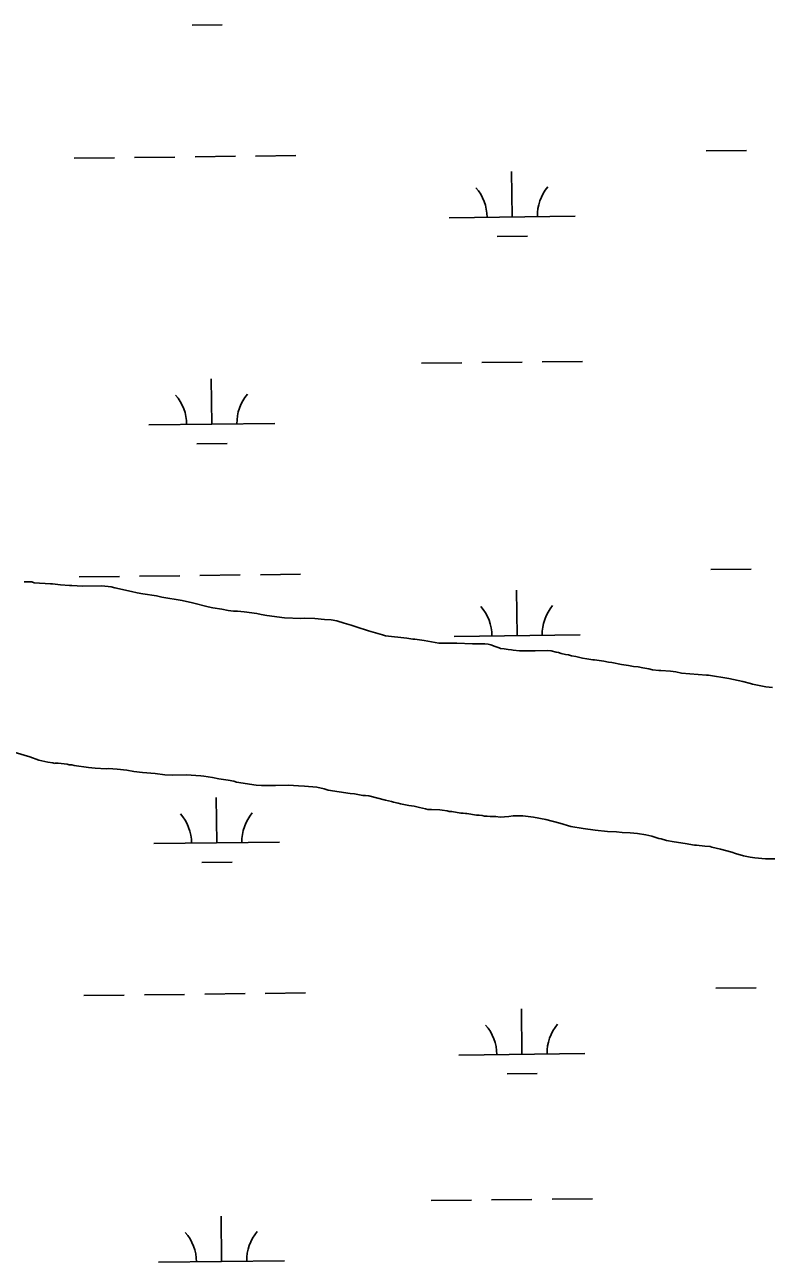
# Model space of a CAD drawing. Extents: x 3684037 to 3722149, y 433263 to 459021.
# Drawn here: x 3689130 to 3689719, y 446621 to 447605 of the extents above; entities that cross this region are included whole.
import ezdxf

# ---------------------------------------------------------------- set-up
doc = ezdxf.new("R2010")
doc.units = 0
doc.layers.add('V-TOPO-SHOR', color=7, linetype='Continuous')
doc.layers.add('V-WETL-SWMP', color=7, linetype='Continuous')

msp = doc.modelspace()

# ---------------------------------------------------------------- linework, layer by layer
at = {"layer": 'V-TOPO-SHOR'}
for p, q in [((3689135.59, 447161.75), (3689129.43, 447161.98)), ((3689137.47, 447160.96), (3689135.59, 447161.75)), ((3689150.33, 447160.24), (3689137.47, 447160.96)), ((3689151.93, 447160.25), (3689150.33, 447160.24)), ((3689158.36, 447159.49), (3689151.93, 447160.25)), ((3689165.6, 447159), (3689158.36, 447159.49)), ((3689167.47, 447159.01), (3689165.6, 447159)), ((3689175.77, 447158.53), (3689167.47, 447159.01)), ((3689191.3, 447158.63), (3689175.77, 447158.53)), ((3689198.54, 447157.87), (3689191.3, 447158.63)), ((3689201.49, 447157.08), (3689198.54, 447157.87)), ((3689214.89, 447154.22), (3689201.49, 447157.08)), ((3689219.18, 447153.18), (3689214.89, 447154.22)), ((3689223.74, 447152.41), (3689219.18, 447153.18)), ((3689234.73, 447150.87), (3689223.74, 447152.41)), ((3689238.75, 447149.82), (3689234.73, 447150.87)), ((3689255.1, 447146.98), (3689238.75, 447149.82)), ((3689263.15, 447145.16), (3689255.1, 447146.98)), ((3689275.75, 447142.03), (3689263.15, 447145.16)), ((3689279.5, 447141.25), (3689275.75, 447142.03)), ((3689286.47, 447140.22), (3689279.5, 447141.25)), ((3689291.57, 447139.18), (3689286.47, 447140.22)), ((3689295.85, 447138.67), (3689291.57, 447139.18)), ((3689299.07, 447138.69), (3689295.85, 447138.67)), ((3689304.16, 447137.92), (3689299.07, 447138.69)), ((3689314.34, 447136.65), (3689304.16, 447137.92)), ((3689317.83, 447135.87), (3689314.34, 447136.65)), ((3689322.38, 447135.09), (3689317.83, 447135.87)), ((3689336.32, 447133.31), (3689322.38, 447135.09)), ((3689349.17, 447132.85), (3689336.32, 447133.31)), ((3689351.85, 447133.14), (3689349.17, 447132.85)), ((3689360.42, 447132.66), (3689351.85, 447133.14)), ((3689368.19, 447131.9), (3689360.42, 447132.66)), ((3689373.28, 447131.67), (3689368.19, 447131.9)), ((3689377.83, 447130.89), (3689373.28, 447131.67)), ((3689383.74, 447129.06), (3689377.83, 447130.89)), ((3689389.37, 447127.49), (3689383.74, 447129.06)), ((3689393.13, 447126.17), (3689389.37, 447127.49)), ((3689403.05, 447123.02), (3689393.13, 447126.17)), ((3689414.05, 447119.88), (3689403.05, 447123.02)), ((3689416.47, 447119.09), (3689414.05, 447119.88)), ((3689433.35, 447117.06), (3689416.47, 447119.09)), ((3689438.17, 447116.28), (3689433.35, 447117.06)), ((3689439.78, 447116.29), (3689438.17, 447116.28)), ((3689447.28, 447115.27), (3689439.78, 447116.29)), ((3689458.81, 447113.2), (3689447.28, 447115.27)), ((3689473.27, 447113.03), (3689458.81, 447113.2)), ((3689485.59, 447112.57), (3689473.27, 447113.03)), ((3689495.49, 447112.63), (3689485.59, 447112.57)), ((3689498.17, 447112.38), (3689495.49, 447112.63)), ((3689500.32, 447111.86), (3689498.17, 447112.38)), ((3689503.54, 447110.54), (3689500.32, 447111.86)), ((3689506.76, 447109.49), (3689503.54, 447110.54)), ((3689507.83, 447108.96), (3689506.76, 447109.49)), ((3689510.78, 447108.71), (3689507.83, 447108.96)), ((3689514, 447108.2), (3689510.78, 447108.71)), ((3689516.68, 447107.95), (3689514, 447108.2)), ((3689518.02, 447107.69), (3689516.68, 447107.95)), ((3689522.84, 447107.18), (3689518.02, 447107.69)), ((3689528.2, 447106.95), (3689522.84, 447107.18)), ((3689535.42, 447107), (3689528.2, 447106.95)), ((3689545.33, 447107.33), (3689535.42, 447107)), ((3689548.01, 447107.08), (3689545.33, 447107.33)), ((3689552.03, 447106.03), (3689548.01, 447107.08)), ((3689553.91, 447105.77), (3689552.03, 447106.03)), ((3689556.05, 447104.98), (3689553.91, 447105.77)), ((3689559.54, 447104.2), (3689556.05, 447104.98)), ((3689561.95, 447103.95), (3689559.54, 447104.2)), ((3689564.37, 447103.16), (3689561.95, 447103.95)), ((3689567.58, 447102.65), (3689564.37, 447103.16)), ((3689572.95, 447101.34), (3689567.58, 447102.65)), ((3689576.43, 447100.83), (3689572.95, 447101.34)), ((3689581.26, 447099.79), (3689576.43, 447100.83)), ((3689582.6, 447099.8), (3689581.26, 447099.79)), ((3689589.83, 447098.77), (3689582.6, 447099.8)), ((3689593.58, 447097.99), (3689589.83, 447098.77)), ((3689596.26, 447097.74), (3689593.58, 447097.99)), ((3689604.04, 447096.19), (3689596.26, 447097.74)), ((3689609.67, 447095.42), (3689604.04, 447096.19)), ((3689613.42, 447094.64), (3689609.67, 447095.42)), ((3689617.17, 447094.4), (3689613.42, 447094.64)), ((3689620.92, 447093.62), (3689617.17, 447094.4)), ((3689625.75, 447092.84), (3689620.92, 447093.62)), ((3689628.7, 447092.06), (3689625.75, 447092.84)), ((3689633.52, 447091.55), (3689628.7, 447092.06)), ((3689635.13, 447091.3), (3689633.52, 447091.55)), ((3689642.9, 447090.81), (3689635.13, 447091.3)), ((3689647.18, 447090.3), (3689642.9, 447090.81)), ((3689651.74, 447089.26), (3689647.18, 447090.3)), ((3689671.57, 447087.78), (3689651.74, 447089.26)), ((3689673.17, 447087.79), (3689671.57, 447087.78)), ((3689689.26, 447084.95), (3689673.17, 447087.79)), ((3689700.25, 447082.61), (3689689.26, 447084.95)), ((3689706.42, 447081.04), (3689700.25, 447082.61)), ((3689708.03, 447080.51), (3689706.42, 447081.04)), ((3689718.75, 447078.44), (3689708.03, 447080.51)), ((3689723.84, 447077.94), (3689718.75, 447078.44)), ((3689122.38, 447026.35), (3689133.91, 447022.95)), ((3689133.91, 447022.95), (3689141.16, 447020.32)), ((3689141.16, 447020.32), (3689148.4, 447018.49)), ((3689148.4, 447018.49), (3689152.42, 447017.98)), ((3689152.42, 447017.98), (3689153.5, 447017.45)), ((3689153.5, 447017.45), (3689153.76, 447017.72)), ((3689153.76, 447017.72), (3689156.44, 447017.73)), ((3689156.44, 447017.73), (3689163.67, 447016.98)), ((3689163.67, 447016.98), (3689165.28, 447016.45)), ((3689165.28, 447016.45), (3689167.42, 447016.47)), ((3689167.42, 447016.47), (3689169.3, 447015.94)), ((3689169.3, 447015.94), (3689180.56, 447014.41)), ((3689180.56, 447014.41), (3689185.92, 447013.91)), ((3689185.92, 447013.91), (3689194.75, 447013.43)), ((3689194.75, 447013.43), (3689196.63, 447013.44)), ((3689196.63, 447013.44), (3689203.33, 447012.95)), ((3689203.33, 447012.95), (3689211.1, 447012.19)), ((3689211.1, 447012.19), (3689216.73, 447011.16)), ((3689216.73, 447011.16), (3689223.42, 447010.4)), ((3689223.42, 447010.4), (3689233.6, 447009.66)), ((3689233.6, 447009.66), (3689241.37, 447008.64)), ((3689241.37, 447008.64), (3689247, 447008.4)), ((3689247, 447008.4), (3689258.24, 447008.48)), ((3689258.24, 447008.48), (3689269.76, 447007.75)), ((3689269.76, 447007.75), (3689272.17, 447007.49)), ((3689272.17, 447007.49), (3689279.14, 447006.47)), ((3689279.14, 447006.47), (3689284.24, 447005.43)), ((3689284.24, 447005.43), (3689291.47, 447004.4)), ((3689291.47, 447004.4), (3689296.03, 447003.63)), ((3689296.03, 447003.63), (3689298.17, 447002.84)), ((3689298.17, 447002.84), (3689313.72, 447000.26)), ((3689313.72, 447000.26), (3689318.01, 447000.02)), ((3689318.01, 447000.02), (3689329.25, 447000.09)), ((3689329.25, 447000.09), (3689339.42, 447000.42)), ((3689339.42, 447000.42), (3689347.46, 446999.67)), ((3689347.46, 446999.67), (3689352.28, 446999.43)), ((3689352.28, 446999.43), (3689361.93, 446998.69)), ((3689361.93, 446998.69), (3689367.83, 446997.39)), ((3689367.83, 446997.39), (3689371.04, 446996.34)), ((3689371.04, 446996.34), (3689388.47, 446993.77)), ((3689388.47, 446993.77), (3689391.95, 446993.53)), ((3689391.95, 446993.53), (3689398.65, 446992.23)), ((3689398.65, 446992.23), (3689400.52, 446992.24)), ((3689400.52, 446992.24), (3689403.2, 446991.72)), ((3689403.2, 446991.72), (3689416.61, 446988.33)), ((3689416.61, 446988.33), (3689421.17, 446987.29)), ((3689421.17, 446987.29), (3689422.78, 446986.76)), ((3689422.78, 446986.76), (3689426.54, 446985.98)), ((3689426.54, 446985.98), (3689428.41, 446985.46)), ((3689428.41, 446985.46), (3689435.12, 446984.16)), ((3689435.12, 446984.16), (3689439.4, 446983.65)), ((3689439.4, 446983.65), (3689443.43, 446982.61)), ((3689443.43, 446982.61), (3689448.25, 446981.57)), ((3689448.25, 446981.57), (3689450.13, 446981.05)), ((3689450.13, 446981.05), (3689453.07, 446981.06)), ((3689453.07, 446981.06), (3689459.77, 446980.84)), ((3689459.77, 446980.84), (3689461.65, 446980.58)), ((3689461.65, 446980.58), (3689465.4, 446979.8)), ((3689465.4, 446979.8), (3689467.01, 446979.28)), ((3689467.01, 446979.28), (3689469.15, 446979.29)), ((3689469.15, 446979.29), (3689476.39, 446978)), ((3689476.39, 446978), (3689478.26, 446978.01)), ((3689478.26, 446978.01), (3689480.14, 446977.76)), ((3689480.14, 446977.76), (3689481.21, 446977.76)), ((3689481.21, 446977.76), (3689488.71, 446976.47)), ((3689488.71, 446976.47), (3689490.86, 446976.48)), ((3689490.86, 446976.48), (3689493.27, 446976.23)), ((3689493.27, 446976.23), (3689495.15, 446975.71)), ((3689495.15, 446975.71), (3689497.29, 446975.72)), ((3689497.29, 446975.72), (3689499.7, 446975.47)), ((3689499.7, 446975.47), (3689504.25, 446975.5)), ((3689504.25, 446975.5), (3689507.73, 446974.99)), ((3689507.73, 446974.99), (3689514.43, 446975.3)), ((3689514.43, 446975.3), (3689517.9, 446975.85)), ((3689517.9, 446975.85), (3689525.67, 446975.9)), ((3689525.67, 446975.9), (3689533.98, 446974.88)), ((3689533.98, 446974.88), (3689543.89, 446973.07)), ((3689543.89, 446973.07), (3689554.89, 446970.2)), ((3689554.89, 446970.2), (3689563.74, 446967.58)), ((3689563.74, 446967.58), (3689573.66, 446965.77)), ((3689573.66, 446965.77), (3689583.04, 446964.49)), ((3689583.04, 446964.49), (3689592.95, 446963.48)), ((3689592.95, 446963.48), (3689599.92, 446963.25)), ((3689599.92, 446963.25), (3689604.47, 446962.75)), ((3689604.47, 446962.75), (3689610.9, 446962.52)), ((3689610.9, 446962.52), (3689616.79, 446962.02)), ((3689616.79, 446962.02), (3689623.23, 446960.99)), ((3689623.23, 446960.99), (3689628.05, 446959.69)), ((3689628.05, 446959.69), (3689633.69, 446957.85)), ((3689633.69, 446957.85), (3689635.56, 446957.59)), ((3689635.56, 446957.59), (3689639.59, 446956.28)), ((3689639.59, 446956.28), (3689645.75, 446955.25)), ((3689645.75, 446955.25), (3689654.6, 446953.96)), ((3689654.6, 446953.96), (3689661.83, 446952.67)), ((3689661.83, 446952.67), (3689663.44, 446952.68)), ((3689663.44, 446952.68), (3689670.14, 446951.92)), ((3689670.14, 446951.92), (3689674.43, 446951.68)), ((3689674.43, 446951.68), (3689675.77, 446951.15)), ((3689675.77, 446951.15), (3689682.74, 446949.59)), ((3689682.74, 446949.59), (3689691.59, 446946.97)), ((3689691.59, 446946.97), (3689694.54, 446945.92)), ((3689694.54, 446945.92), (3689700.98, 446944.08)), ((3689700.98, 446944.08), (3689706.07, 446943.04)), ((3689706.07, 446943.04), (3689709.83, 446942.53)), ((3689709.83, 446942.53), (3689718.4, 446941.78)), ((3689718.4, 446941.78), (3689737.68, 446941.91))]:
    msp.add_line(p, q, dxfattribs=at)
at = {"layer": 'V-WETL-SWMP'}
for p, q in [((3689262.89, 447604.23), (3689286.89, 447604.51)), ((3689671.14, 447504.33), (3689703.14, 447504.7)), ((3689169.27, 447498.49), (3689201.27, 447498.86)), ((3689217.27, 447499.05), (3689249.26, 447499.42)), ((3689265.26, 447499.61), (3689297.26, 447499.98)), ((3689313.26, 447500.17), (3689345.26, 447500.54)), ((3689517.15, 447451.79), (3689516.73, 447487.79)), ((3689467.16, 447451.21), (3689567.15, 447452.38)), ((3689505.33, 447436.23), (3689529.33, 447436.5)), ((3689445.09, 447335.52), (3689477.09, 447335.89)), ((3689493.09, 447336.07), (3689525.09, 447336.45)), ((3689541.09, 447336.63), (3689573.08, 447337.01)), ((3689278.58, 447287.15), (3689278.16, 447323.14)), ((3689228.58, 447286.56), (3689328.58, 447287.73)), ((3689266.76, 447271.58), (3689290.76, 447271.86)), ((3689675.01, 447171.68), (3689707.01, 447172.05)), ((3689135.59, 447161.75), (3689129.43, 447161.98)), ((3689137.47, 447160.96), (3689135.59, 447161.75)), ((3689150.33, 447160.24), (3689137.47, 447160.96)), ((3689173.14, 447165.84), (3689205.14, 447166.21)), ((3689221.14, 447166.4), (3689253.13, 447166.77)), ((3689269.13, 447166.96), (3689301.13, 447167.33)), ((3689317.13, 447167.52), (3689349.13, 447167.89)), ((3689151.93, 447160.25), (3689150.33, 447160.24)), ((3689158.36, 447159.49), (3689151.93, 447160.25)), ((3689165.6, 447159), (3689158.36, 447159.49)), ((3689167.47, 447159.01), (3689165.6, 447159)), ((3689175.77, 447158.53), (3689167.47, 447159.01)), ((3689191.3, 447158.63), (3689175.77, 447158.53)), ((3689198.54, 447157.87), (3689191.3, 447158.63)), ((3689201.49, 447157.08), (3689198.54, 447157.87)), ((3689214.89, 447154.22), (3689201.49, 447157.08)), ((3689219.18, 447153.18), (3689214.89, 447154.22)), ((3689223.74, 447152.41), (3689219.18, 447153.18)), ((3689234.73, 447150.87), (3689223.74, 447152.41)), ((3689238.75, 447149.82), (3689234.73, 447150.87)), ((3689521.02, 447119.14), (3689520.6, 447155.14)), ((3689255.1, 447146.98), (3689238.75, 447149.82)), ((3689263.15, 447145.16), (3689255.1, 447146.98)), ((3689275.75, 447142.03), (3689263.15, 447145.16)), ((3689279.5, 447141.25), (3689275.75, 447142.03)), ((3689286.47, 447140.22), (3689279.5, 447141.25)), ((3689291.57, 447139.18), (3689286.47, 447140.22)), ((3689295.85, 447138.67), (3689291.57, 447139.18)), ((3689299.07, 447138.69), (3689295.85, 447138.67)), ((3689304.16, 447137.92), (3689299.07, 447138.69)), ((3689314.34, 447136.65), (3689304.16, 447137.92)), ((3689317.83, 447135.87), (3689314.34, 447136.65)), ((3689322.38, 447135.09), (3689317.83, 447135.87)), ((3689336.32, 447133.31), (3689322.38, 447135.09)), ((3689349.17, 447132.85), (3689336.32, 447133.31)), ((3689351.85, 447133.14), (3689349.17, 447132.85)), ((3689360.42, 447132.66), (3689351.85, 447133.14)), ((3689368.19, 447131.9), (3689360.42, 447132.66)), ((3689373.28, 447131.67), (3689368.19, 447131.9)), ((3689377.83, 447130.89), (3689373.28, 447131.67)), ((3689383.74, 447129.06), (3689377.83, 447130.89)), ((3689389.37, 447127.49), (3689383.74, 447129.06)), ((3689393.13, 447126.17), (3689389.37, 447127.49)), ((3689403.05, 447123.02), (3689393.13, 447126.17)), ((3689414.05, 447119.88), (3689403.05, 447123.02)), ((3689416.47, 447119.09), (3689414.05, 447119.88)), ((3689433.35, 447117.06), (3689416.47, 447119.09)), ((3689438.17, 447116.28), (3689433.35, 447117.06)), ((3689439.78, 447116.29), (3689438.17, 447116.28)), ((3689447.28, 447115.27), (3689439.78, 447116.29)), ((3689458.81, 447113.2), (3689447.28, 447115.27)), ((3689473.27, 447113.03), (3689458.81, 447113.2)), ((3689471.03, 447118.56), (3689571.02, 447119.72)), ((3689485.59, 447112.57), (3689473.27, 447113.03)), ((3689495.49, 447112.63), (3689485.59, 447112.57)), ((3689498.17, 447112.38), (3689495.49, 447112.63)), ((3689500.32, 447111.86), (3689498.17, 447112.38)), ((3689503.54, 447110.54), (3689500.32, 447111.86)), ((3689506.76, 447109.49), (3689503.54, 447110.54)), ((3689507.83, 447108.96), (3689506.76, 447109.49)), ((3689510.78, 447108.71), (3689507.83, 447108.96)), ((3689514, 447108.2), (3689510.78, 447108.71)), ((3689516.68, 447107.95), (3689514, 447108.2)), ((3689518.02, 447107.69), (3689516.68, 447107.95)), ((3689522.84, 447107.18), (3689518.02, 447107.69)), ((3689528.2, 447106.95), (3689522.84, 447107.18)), ((3689535.42, 447107), (3689528.2, 447106.95)), ((3689545.33, 447107.33), (3689535.42, 447107)), ((3689548.01, 447107.08), (3689545.33, 447107.33)), ((3689552.03, 447106.03), (3689548.01, 447107.08)), ((3689553.91, 447105.77), (3689552.03, 447106.03)), ((3689556.05, 447104.98), (3689553.91, 447105.77)), ((3689559.54, 447104.2), (3689556.05, 447104.98)), ((3689561.95, 447103.95), (3689559.54, 447104.2)), ((3689564.37, 447103.16), (3689561.95, 447103.95)), ((3689567.58, 447102.65), (3689564.37, 447103.16)), ((3689572.95, 447101.34), (3689567.58, 447102.65)), ((3689576.43, 447100.83), (3689572.95, 447101.34)), ((3689581.26, 447099.79), (3689576.43, 447100.83)), ((3689582.6, 447099.8), (3689581.26, 447099.79)), ((3689589.83, 447098.77), (3689582.6, 447099.8)), ((3689593.58, 447097.99), (3689589.83, 447098.77)), ((3689596.26, 447097.74), (3689593.58, 447097.99)), ((3689604.04, 447096.19), (3689596.26, 447097.74)), ((3689609.67, 447095.42), (3689604.04, 447096.19)), ((3689613.42, 447094.64), (3689609.67, 447095.42)), ((3689617.17, 447094.4), (3689613.42, 447094.64)), ((3689620.92, 447093.62), (3689617.17, 447094.4)), ((3689625.75, 447092.84), (3689620.92, 447093.62)), ((3689628.7, 447092.06), (3689625.75, 447092.84)), ((3689633.52, 447091.55), (3689628.7, 447092.06)), ((3689635.13, 447091.3), (3689633.52, 447091.55)), ((3689642.9, 447090.81), (3689635.13, 447091.3)), ((3689647.18, 447090.3), (3689642.9, 447090.81)), ((3689651.74, 447089.26), (3689647.18, 447090.3)), ((3689671.57, 447087.78), (3689651.74, 447089.26)), ((3689673.17, 447087.79), (3689671.57, 447087.78)), ((3689689.26, 447084.95), (3689673.17, 447087.79)), ((3689700.25, 447082.61), (3689689.26, 447084.95)), ((3689706.42, 447081.04), (3689700.25, 447082.61)), ((3689708.03, 447080.51), (3689706.42, 447081.04)), ((3689718.75, 447078.44), (3689708.03, 447080.51)), ((3689723.84, 447077.94), (3689718.75, 447078.44)), ((3689122.38, 447026.35), (3689133.91, 447022.95)), ((3689133.91, 447022.95), (3689141.16, 447020.32)), ((3689141.16, 447020.32), (3689148.4, 447018.49)), ((3689148.4, 447018.49), (3689152.42, 447017.98)), ((3689152.42, 447017.98), (3689153.5, 447017.45)), ((3689153.5, 447017.45), (3689153.76, 447017.72)), ((3689153.76, 447017.72), (3689156.44, 447017.73)), ((3689156.44, 447017.73), (3689163.67, 447016.98)), ((3689163.67, 447016.98), (3689165.28, 447016.45)), ((3689165.28, 447016.45), (3689167.42, 447016.47)), ((3689167.42, 447016.47), (3689169.3, 447015.94)), ((3689169.3, 447015.94), (3689180.56, 447014.41)), ((3689180.56, 447014.41), (3689185.92, 447013.91)), ((3689185.92, 447013.91), (3689194.75, 447013.43)), ((3689194.75, 447013.43), (3689196.63, 447013.44)), ((3689196.63, 447013.44), (3689203.33, 447012.95)), ((3689203.33, 447012.95), (3689211.1, 447012.19)), ((3689211.1, 447012.19), (3689216.73, 447011.16)), ((3689216.73, 447011.16), (3689223.42, 447010.4)), ((3689223.42, 447010.4), (3689233.6, 447009.66)), ((3689233.6, 447009.66), (3689241.37, 447008.64)), ((3689241.37, 447008.64), (3689247, 447008.4)), ((3689247, 447008.4), (3689258.24, 447008.48)), ((3689258.24, 447008.48), (3689269.76, 447007.75)), ((3689269.76, 447007.75), (3689272.17, 447007.49)), ((3689272.17, 447007.49), (3689279.14, 447006.47)), ((3689279.14, 447006.47), (3689284.24, 447005.43)), ((3689284.24, 447005.43), (3689291.47, 447004.4)), ((3689291.47, 447004.4), (3689296.03, 447003.63)), ((3689296.03, 447003.63), (3689298.17, 447002.84)), ((3689298.17, 447002.84), (3689313.72, 447000.26)), ((3689313.72, 447000.26), (3689318.01, 447000.02)), ((3689318.01, 447000.02), (3689329.25, 447000.09)), ((3689329.25, 447000.09), (3689339.42, 447000.42)), ((3689339.42, 447000.42), (3689347.46, 446999.67)), ((3689347.46, 446999.67), (3689352.28, 446999.43)), ((3689352.28, 446999.43), (3689361.93, 446998.69)), ((3689361.93, 446998.69), (3689367.83, 446997.39)), ((3689367.83, 446997.39), (3689371.04, 446996.34)), ((3689371.04, 446996.34), (3689388.47, 446993.77)), ((3689388.47, 446993.77), (3689391.95, 446993.53)), ((3689391.95, 446993.53), (3689398.65, 446992.23)), ((3689282.45, 446954.5), (3689282.03, 446990.49)), ((3689398.65, 446992.23), (3689400.52, 446992.24)), ((3689400.52, 446992.24), (3689403.2, 446991.72)), ((3689403.2, 446991.72), (3689416.61, 446988.33)), ((3689416.61, 446988.33), (3689421.17, 446987.29)), ((3689421.17, 446987.29), (3689422.78, 446986.76)), ((3689422.78, 446986.76), (3689426.54, 446985.98)), ((3689426.54, 446985.98), (3689428.41, 446985.46)), ((3689428.41, 446985.46), (3689435.12, 446984.16)), ((3689435.12, 446984.16), (3689439.4, 446983.65)), ((3689439.4, 446983.65), (3689443.43, 446982.61)), ((3689443.43, 446982.61), (3689448.25, 446981.57)), ((3689448.25, 446981.57), (3689450.13, 446981.05)), ((3689450.13, 446981.05), (3689453.07, 446981.06)), ((3689453.07, 446981.06), (3689459.77, 446980.84)), ((3689459.77, 446980.84), (3689461.65, 446980.58)), ((3689461.65, 446980.58), (3689465.4, 446979.8)), ((3689465.4, 446979.8), (3689467.01, 446979.28)), ((3689467.01, 446979.28), (3689469.15, 446979.29)), ((3689469.15, 446979.29), (3689476.39, 446978)), ((3689476.39, 446978), (3689478.26, 446978.01)), ((3689478.26, 446978.01), (3689480.14, 446977.76)), ((3689480.14, 446977.76), (3689481.21, 446977.76)), ((3689481.21, 446977.76), (3689488.71, 446976.47)), ((3689488.71, 446976.47), (3689490.86, 446976.48)), ((3689490.86, 446976.48), (3689493.27, 446976.23)), ((3689493.27, 446976.23), (3689495.15, 446975.71)), ((3689495.15, 446975.71), (3689497.29, 446975.72)), ((3689497.29, 446975.72), (3689499.7, 446975.47)), ((3689499.7, 446975.47), (3689504.25, 446975.5)), ((3689504.25, 446975.5), (3689507.73, 446974.99)), ((3689507.73, 446974.99), (3689514.43, 446975.3)), ((3689514.43, 446975.3), (3689517.9, 446975.85)), ((3689517.9, 446975.85), (3689525.67, 446975.9)), ((3689525.67, 446975.9), (3689533.98, 446974.88)), ((3689533.98, 446974.88), (3689543.89, 446973.07)), ((3689543.89, 446973.07), (3689554.89, 446970.2)), ((3689554.89, 446970.2), (3689563.74, 446967.58)), ((3689563.74, 446967.58), (3689573.66, 446965.77)), ((3689573.66, 446965.77), (3689583.04, 446964.49)), ((3689583.04, 446964.49), (3689592.95, 446963.48)), ((3689232.45, 446953.91), (3689332.44, 446955.08)), ((3689592.95, 446963.48), (3689599.92, 446963.25)), ((3689599.92, 446963.25), (3689604.47, 446962.75)), ((3689604.47, 446962.75), (3689610.9, 446962.52)), ((3689610.9, 446962.52), (3689616.79, 446962.02)), ((3689616.79, 446962.02), (3689623.23, 446960.99)), ((3689623.23, 446960.99), (3689628.05, 446959.69)), ((3689628.05, 446959.69), (3689633.69, 446957.85)), ((3689633.69, 446957.85), (3689635.56, 446957.59)), ((3689635.56, 446957.59), (3689639.59, 446956.28)), ((3689639.59, 446956.28), (3689645.75, 446955.25)), ((3689645.75, 446955.25), (3689654.6, 446953.96)), ((3689654.6, 446953.96), (3689661.83, 446952.67)), ((3689661.83, 446952.67), (3689663.44, 446952.68)), ((3689663.44, 446952.68), (3689670.14, 446951.92)), ((3689670.14, 446951.92), (3689674.43, 446951.68)), ((3689674.43, 446951.68), (3689675.77, 446951.15)), ((3689675.77, 446951.15), (3689682.74, 446949.59)), ((3689682.74, 446949.59), (3689691.59, 446946.97)), ((3689691.59, 446946.97), (3689694.54, 446945.92)), ((3689694.54, 446945.92), (3689700.98, 446944.08)), ((3689270.63, 446938.93), (3689294.63, 446939.21)), ((3689700.98, 446944.08), (3689706.07, 446943.04)), ((3689706.07, 446943.04), (3689709.83, 446942.53)), ((3689709.83, 446942.53), (3689718.4, 446941.78)), ((3689718.4, 446941.78), (3689737.68, 446941.91)), ((3689678.88, 446839.03), (3689710.88, 446839.4)), ((3689177.01, 446833.19), (3689209.01, 446833.56)), ((3689225, 446833.75), (3689257, 446834.12)), ((3689273, 446834.31), (3689305, 446834.68)), ((3689321, 446834.87), (3689353, 446835.24)), ((3689524.89, 446786.49), (3689524.47, 446822.49)), ((3689474.89, 446785.91), (3689574.89, 446787.07)), ((3689513.07, 446770.92), (3689537.07, 446771.2)), ((3689452.83, 446670.21), (3689484.83, 446670.59)), ((3689500.83, 446670.77), (3689532.83, 446671.15)), ((3689548.82, 446671.33), (3689580.82, 446671.7)), ((3689286.32, 446621.84), (3689285.9, 446657.84)), ((3689236.32, 446621.26), (3689336.32, 446622.43))]:
    msp.add_line(p, q, dxfattribs=at)
for centre, start, end in [((3689572.39, 447452.91), 139.89486, 181.43852), ((3689461.91, 447451.63), 359.89487, 41.43853), ((3689223.33, 447286.98), 359.89487, 41.43853), ((3689333.81, 447288.26), 139.89486, 181.43852), ((3689465.78, 447118.97), 359.89487, 41.43853), ((3689576.26, 447120.26), 139.89486, 181.43852), ((3689227.2, 446954.33), 359.89487, 41.43853), ((3689337.68, 446955.61), 139.89486, 181.43852), ((3689469.65, 446786.33), 359.89487, 41.43853), ((3689580.12, 446787.61), 139.89486, 181.43852), ((3689231.07, 446621.68), 359.89487, 41.43853), ((3689341.55, 446622.96), 139.89486, 181.43852)]:
    msp.add_arc(centre, 35.25, start, end, dxfattribs=at)

doc.saveas('drawing.dxf')
